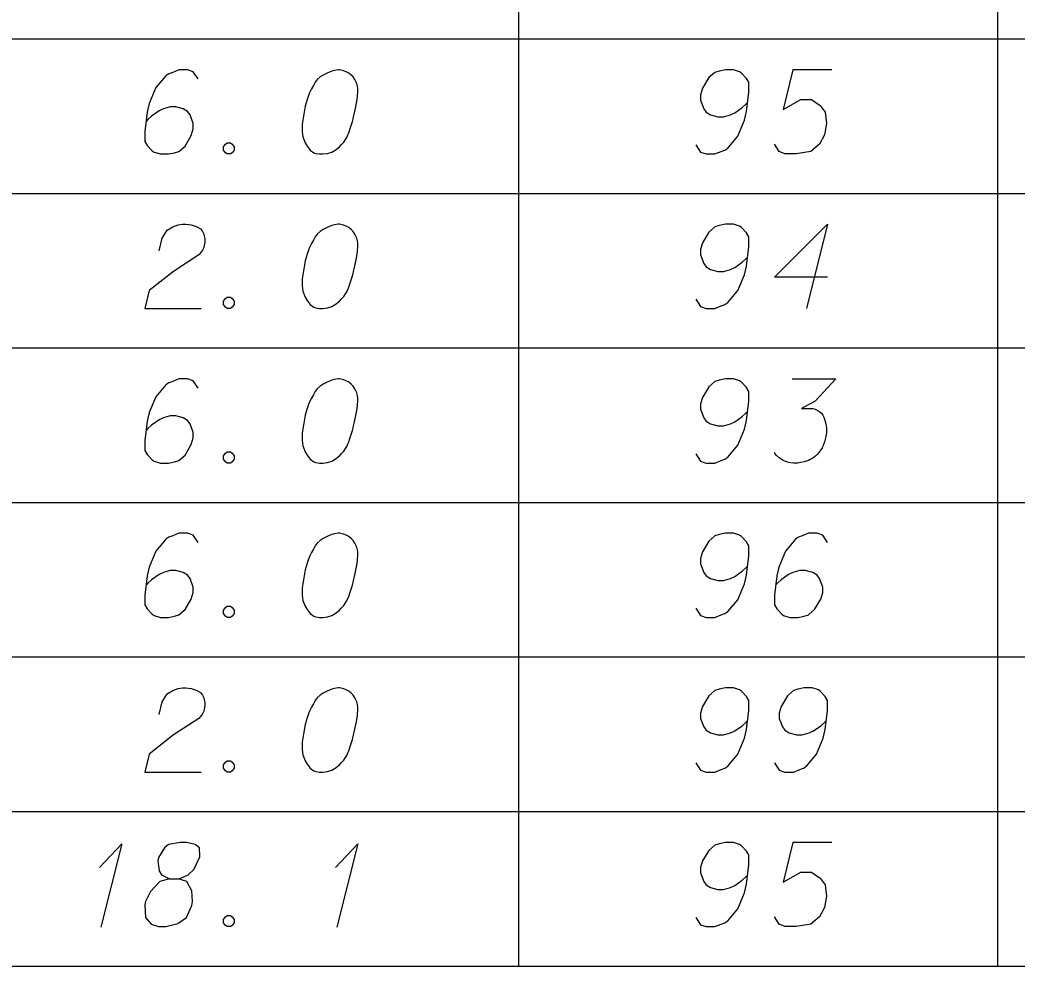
# Model space of a CAD drawing. Extents: x 2074207 to 2076812, y 516372 to 523312.
# Drawn here: x 2076621.8 to 2076678.5, y 517572.2 to 517626.1 of the extents above; entities that cross this region are included whole.
import ezdxf

# ---------------------------------------------------------------- set-up
doc = ezdxf.new("R2010")
doc.units = 0
doc.layers.add('Prop DirtTable_ Soil Test Results - Outline (Minor)', color=7, linetype='Continuous')
doc.layers.add('Prop DirtTable_ Soil Test Results - Tx (Sample Data)', color=7, linetype='Continuous')

msp = doc.modelspace()

# ---------------------------------------------------------------- linework, layer by layer
at = {"layer": 'Prop DirtTable_ Soil Test Results - Outline (Minor)'}
for p, q in [((2076650.154, 517633.83), (2076650.154, 517625.03)), ((2076677.413, 517633.83), (2076677.413, 517625.03)), ((2076260.609, 517625.03), (2076811.903, 517625.03)), ((2076260.609, 517625.03), (2076811.903, 517625.03)), ((2076650.154, 517625.03), (2076650.154, 517616.23)), ((2076677.413, 517625.03), (2076677.413, 517616.23)), ((2076260.609, 517616.23), (2076811.903, 517616.23)), ((2076260.609, 517616.23), (2076811.903, 517616.23)), ((2076650.154, 517616.23), (2076650.154, 517607.43)), ((2076677.413, 517616.23), (2076677.413, 517607.43)), ((2076260.609, 517607.43), (2076811.903, 517607.43)), ((2076260.609, 517607.43), (2076811.903, 517607.43)), ((2076650.154, 517607.43), (2076650.154, 517598.63)), ((2076677.413, 517607.43), (2076677.413, 517598.63)), ((2076260.609, 517598.63), (2076811.903, 517598.63)), ((2076260.609, 517598.63), (2076811.903, 517598.63)), ((2076650.154, 517598.63), (2076650.154, 517589.83)), ((2076677.413, 517598.63), (2076677.413, 517589.83)), ((2076260.609, 517589.83), (2076811.903, 517589.83)), ((2076260.609, 517589.83), (2076811.903, 517589.83)), ((2076650.154, 517589.83), (2076650.154, 517581.03)), ((2076677.413, 517589.83), (2076677.413, 517581.03)), ((2076260.609, 517581.03), (2076811.903, 517581.03)), ((2076260.609, 517581.03), (2076811.903, 517581.03)), ((2076650.154, 517581.03), (2076650.154, 517572.23)), ((2076677.413, 517581.03), (2076677.413, 517572.23)), ((2076260.609, 517572.23), (2076811.903, 517572.23))]:
    msp.add_line(p, q, dxfattribs=at)
at = {"layer": 'Prop DirtTable_ Soil Test Results - Tx (Sample Data)'}
for points in [[(2076631.909, 517622.745), (2076631.627, 517623.16), (2076631.31, 517623.274), (2076630.816, 517623.274), (2076630.463, 517623.122), (2076630.251, 517623.047), (2076630.075, 517622.933), (2076629.511, 517622.253), (2076629.123, 517621.346), (2076629.017, 517620.855), (2076628.876, 517619.759), (2076628.876, 517619.192), (2076629.017, 517618.965), (2076629.299, 517618.663), (2076629.405, 517618.587), (2076629.758, 517618.474), (2076630.216, 517618.474), (2076630.569, 517618.549), (2076630.816, 517618.625), (2076631.169, 517618.927), (2076631.521, 517619.532), (2076631.627, 517619.91), (2076631.627, 517620.212), (2076631.451, 517620.704), (2076631.31, 517620.893), (2076631.063, 517621.044), (2076630.639, 517621.157), (2076630.322, 517621.157), (2076629.934, 517621.044), (2076629.687, 517620.93), (2076629.264, 517620.628), (2076629.052, 517620.439), (2076628.946, 517620.326)], [(2076639.952, 517623.274), (2076639.882, 517623.274), (2076639.67, 517623.236), (2076639.529, 517623.198), (2076639.423, 517623.16), (2076639.247, 517623.085), (2076639.035, 517622.971), (2076638.859, 517622.858), (2076638.682, 517622.707), (2076638.576, 517622.556), (2076638.471, 517622.367), (2076638.365, 517622.178), (2076638.259, 517621.951), (2076638.188, 517621.8), (2076638.118, 517621.573), (2076638.012, 517621.195), (2076637.906, 517620.628), (2076637.836, 517620.174), (2076637.836, 517619.759), (2076637.871, 517619.456), (2076638.012, 517619.116), (2076638.118, 517618.927), (2076638.294, 517618.7), (2076638.506, 517618.549), (2076638.612, 517618.511), (2076638.823, 517618.474), (2076639, 517618.474), (2076639.282, 517618.511), (2076639.529, 517618.587), (2076639.705, 517618.7), (2076639.952, 517618.889), (2076640.058, 517619.003), (2076640.199, 517619.154), (2076640.305, 517619.305), (2076640.375, 517619.419), (2076640.446, 517619.608), (2076640.481, 517619.683), (2076640.552, 517619.872), (2076640.622, 517620.099), (2076640.693, 517620.326), (2076640.728, 517620.477), (2076640.763, 517620.59), (2076640.799, 517620.741), (2076640.869, 517621.082), (2076640.905, 517621.27), (2076640.94, 517621.459), (2076640.975, 517621.724), (2076641.01, 517622.064), (2076641.01, 517622.178), (2076640.975, 517622.329), (2076640.94, 517622.48), (2076640.834, 517622.707), (2076640.728, 517622.858), (2076640.622, 517622.971), (2076640.481, 517623.085), (2076640.34, 517623.16), (2076640.234, 517623.198), (2076640.129, 517623.236), (2076639.952, 517623.274)], [(2076660.236, 517619.003), (2076660.518, 517618.587), (2076660.835, 517618.474), (2076661.329, 517618.474), (2076661.682, 517618.625), (2076661.894, 517618.7), (2076662.07, 517618.814), (2076662.634, 517619.494), (2076663.022, 517620.401), (2076663.128, 517620.893), (2076663.269, 517621.989), (2076663.269, 517622.556), (2076663.128, 517622.782), (2076662.846, 517623.085), (2076662.74, 517623.16), (2076662.387, 517623.274), (2076661.929, 517623.274), (2076661.576, 517623.198), (2076661.329, 517623.122), (2076660.976, 517622.82), (2076660.624, 517622.215), (2076660.518, 517621.837), (2076660.518, 517621.535), (2076660.694, 517621.044), (2076660.835, 517620.855), (2076661.082, 517620.704), (2076661.506, 517620.59), (2076661.823, 517620.59), (2076662.211, 517620.704), (2076662.458, 517620.817), (2076662.881, 517621.119), (2076663.093, 517621.308), (2076663.199, 517621.422)], [(2076667.996, 517623.274), (2076665.774, 517623.274), (2076665.209, 517621.006), (2076666.232, 517621.573), (2076666.832, 517621.573), (2076667.326, 517621.233), (2076667.608, 517620.855), (2076667.679, 517620.212), (2076667.573, 517619.57), (2076667.291, 517619.041), (2076666.797, 517618.625), (2076665.95, 517618.474), (2076665.315, 517618.474), (2076664.998, 517618.625), (2076664.716, 517619.041)], [(2076633.567, 517619.116), (2076633.744, 517619.116), (2076633.849, 517619.041), (2076633.955, 517618.889), (2076633.955, 517618.7), (2076633.849, 517618.549), (2076633.744, 517618.474), (2076633.567, 517618.474), (2076633.461, 517618.549), (2076633.356, 517618.7), (2076633.356, 517618.889), (2076633.461, 517619.041), (2076633.567, 517619.116)], [(2076629.687, 517612.962), (2076629.863, 517613.68), (2076630.146, 517614.133), (2076630.463, 517614.322), (2076630.78, 517614.436), (2076631.027, 517614.474), (2076631.204, 517614.474), (2076631.521, 517614.436), (2076631.733, 517614.36), (2076631.839, 517614.322), (2076632.05, 517614.209), (2076632.156, 517614.058), (2076632.227, 517613.907), (2076632.262, 517613.793), (2076632.297, 517613.642), (2076632.297, 517613.453), (2076632.262, 517613.264), (2076632.227, 517613.151), (2076632.156, 517613), (2076632.05, 517612.848), (2076631.945, 517612.735), (2076630.498, 517611.79), (2076629.123, 517610.694), (2076628.876, 517609.674), (2076632.086, 517609.674)], [(2076639.952, 517614.474), (2076639.882, 517614.474), (2076639.67, 517614.436), (2076639.529, 517614.398), (2076639.423, 517614.36), (2076639.247, 517614.285), (2076639.035, 517614.171), (2076638.859, 517614.058), (2076638.682, 517613.907), (2076638.576, 517613.756), (2076638.471, 517613.567), (2076638.365, 517613.378), (2076638.259, 517613.151), (2076638.188, 517613), (2076638.118, 517612.773), (2076638.012, 517612.395), (2076637.906, 517611.828), (2076637.836, 517611.374), (2076637.836, 517610.959), (2076637.871, 517610.656), (2076638.012, 517610.316), (2076638.118, 517610.127), (2076638.294, 517609.9), (2076638.506, 517609.749), (2076638.612, 517609.711), (2076638.823, 517609.674), (2076639, 517609.674), (2076639.282, 517609.711), (2076639.529, 517609.787), (2076639.705, 517609.9), (2076639.952, 517610.089), (2076640.058, 517610.203), (2076640.199, 517610.354), (2076640.305, 517610.505), (2076640.375, 517610.619), (2076640.446, 517610.808), (2076640.481, 517610.883), (2076640.552, 517611.072), (2076640.622, 517611.299), (2076640.693, 517611.526), (2076640.728, 517611.677), (2076640.763, 517611.79), (2076640.799, 517611.941), (2076640.869, 517612.282), (2076640.905, 517612.47), (2076640.94, 517612.659), (2076640.975, 517612.924), (2076641.01, 517613.264), (2076641.01, 517613.378), (2076640.975, 517613.529), (2076640.94, 517613.68), (2076640.834, 517613.907), (2076640.728, 517614.058), (2076640.622, 517614.171), (2076640.481, 517614.285), (2076640.34, 517614.36), (2076640.234, 517614.398), (2076640.129, 517614.436), (2076639.952, 517614.474)], [(2076660.236, 517610.203), (2076660.518, 517609.787), (2076660.835, 517609.674), (2076661.329, 517609.674), (2076661.682, 517609.825), (2076661.894, 517609.9), (2076662.07, 517610.014), (2076662.634, 517610.694), (2076663.022, 517611.601), (2076663.128, 517612.093), (2076663.269, 517613.189), (2076663.269, 517613.756), (2076663.128, 517613.982), (2076662.846, 517614.285), (2076662.74, 517614.36), (2076662.387, 517614.474), (2076661.929, 517614.474), (2076661.576, 517614.398), (2076661.329, 517614.322), (2076660.976, 517614.02), (2076660.624, 517613.415), (2076660.518, 517613.037), (2076660.518, 517612.735), (2076660.694, 517612.244), (2076660.835, 517612.055), (2076661.082, 517611.904), (2076661.506, 517611.79), (2076661.823, 517611.79), (2076662.211, 517611.904), (2076662.458, 517612.017), (2076662.881, 517612.319), (2076663.093, 517612.508), (2076663.199, 517612.622)], [(2076667.749, 517611.45), (2076664.716, 517611.45), (2076667.749, 517614.474), (2076666.55, 517609.674)], [(2076633.567, 517610.316), (2076633.744, 517610.316), (2076633.849, 517610.241), (2076633.955, 517610.089), (2076633.955, 517609.9), (2076633.849, 517609.749), (2076633.744, 517609.674), (2076633.567, 517609.674), (2076633.461, 517609.749), (2076633.356, 517609.9), (2076633.356, 517610.089), (2076633.461, 517610.241), (2076633.567, 517610.316)], [(2076631.909, 517605.145), (2076631.627, 517605.56), (2076631.31, 517605.674), (2076630.816, 517605.674), (2076630.463, 517605.522), (2076630.251, 517605.447), (2076630.075, 517605.333), (2076629.511, 517604.653), (2076629.123, 517603.746), (2076629.017, 517603.255), (2076628.876, 517602.159), (2076628.876, 517601.592), (2076629.017, 517601.365), (2076629.299, 517601.063), (2076629.405, 517600.987), (2076629.758, 517600.874), (2076630.216, 517600.874), (2076630.569, 517600.949), (2076630.816, 517601.025), (2076631.169, 517601.327), (2076631.521, 517601.932), (2076631.627, 517602.31), (2076631.627, 517602.612), (2076631.451, 517603.104), (2076631.31, 517603.293), (2076631.063, 517603.444), (2076630.639, 517603.557), (2076630.322, 517603.557), (2076629.934, 517603.444), (2076629.687, 517603.33), (2076629.264, 517603.028), (2076629.052, 517602.839), (2076628.946, 517602.726)], [(2076639.952, 517605.674), (2076639.882, 517605.674), (2076639.67, 517605.636), (2076639.529, 517605.598), (2076639.423, 517605.56), (2076639.247, 517605.485), (2076639.035, 517605.371), (2076638.859, 517605.258), (2076638.682, 517605.107), (2076638.576, 517604.956), (2076638.471, 517604.767), (2076638.365, 517604.578), (2076638.259, 517604.351), (2076638.188, 517604.2), (2076638.118, 517603.973), (2076638.012, 517603.595), (2076637.906, 517603.028), (2076637.836, 517602.574), (2076637.836, 517602.159), (2076637.871, 517601.856), (2076638.012, 517601.516), (2076638.118, 517601.327), (2076638.294, 517601.1), (2076638.506, 517600.949), (2076638.612, 517600.911), (2076638.823, 517600.874), (2076639, 517600.874), (2076639.282, 517600.911), (2076639.529, 517600.987), (2076639.705, 517601.1), (2076639.952, 517601.289), (2076640.058, 517601.403), (2076640.199, 517601.554), (2076640.305, 517601.705), (2076640.375, 517601.819), (2076640.446, 517602.008), (2076640.481, 517602.083), (2076640.552, 517602.272), (2076640.622, 517602.499), (2076640.693, 517602.726), (2076640.728, 517602.877), (2076640.763, 517602.99), (2076640.799, 517603.141), (2076640.869, 517603.482), (2076640.905, 517603.67), (2076640.94, 517603.859), (2076640.975, 517604.124), (2076641.01, 517604.464), (2076641.01, 517604.578), (2076640.975, 517604.729), (2076640.94, 517604.88), (2076640.834, 517605.107), (2076640.728, 517605.258), (2076640.622, 517605.371), (2076640.481, 517605.485), (2076640.34, 517605.56), (2076640.234, 517605.598), (2076640.129, 517605.636), (2076639.952, 517605.674)], [(2076660.236, 517601.403), (2076660.518, 517600.987), (2076660.835, 517600.874), (2076661.329, 517600.874), (2076661.682, 517601.025), (2076661.894, 517601.1), (2076662.07, 517601.214), (2076662.634, 517601.894), (2076663.022, 517602.801), (2076663.128, 517603.293), (2076663.269, 517604.389), (2076663.269, 517604.956), (2076663.128, 517605.182), (2076662.846, 517605.485), (2076662.74, 517605.56), (2076662.387, 517605.674), (2076661.929, 517605.674), (2076661.576, 517605.598), (2076661.329, 517605.522), (2076660.976, 517605.22), (2076660.624, 517604.615), (2076660.518, 517604.237), (2076660.518, 517603.935), (2076660.694, 517603.444), (2076660.835, 517603.255), (2076661.082, 517603.104), (2076661.506, 517602.99), (2076661.823, 517602.99), (2076662.211, 517603.104), (2076662.458, 517603.217), (2076662.881, 517603.519), (2076663.093, 517603.708), (2076663.199, 517603.822)], [(2076665.739, 517605.674), (2076668.208, 517605.674), (2076667.044, 517604.389), (2076666.268, 517603.973), (2076666.903, 517603.973), (2076667.044, 517603.935), (2076667.114, 517603.897), (2076667.185, 517603.859), (2076667.255, 517603.822), (2076667.397, 517603.708), (2076667.467, 517603.595), (2076667.538, 517603.482), (2076667.573, 517603.368), (2076667.643, 517603.104), (2076667.679, 517602.877), (2076667.679, 517602.763), (2076667.679, 517602.612), (2076667.643, 517602.385), (2076667.608, 517602.234), (2076667.573, 517602.083), (2076667.538, 517601.97), (2076667.502, 517601.894), (2076667.467, 517601.819), (2076667.432, 517601.743), (2076667.361, 517601.63), (2076667.255, 517601.478), (2076667.15, 517601.365), (2076667.079, 517601.289), (2076666.973, 517601.214), (2076666.867, 517601.138), (2076666.726, 517601.063), (2076666.656, 517601.025), (2076666.409, 517600.949), (2076666.197, 517600.911), (2076666.056, 517600.874), (2076665.809, 517600.874), (2076665.527, 517600.911), (2076665.421, 517600.949), (2076665.315, 517600.987), (2076665.209, 517601.025), (2076665.104, 517601.1), (2076664.998, 517601.176), (2076664.821, 517601.327), (2076664.716, 517601.478)], [(2076633.567, 517601.516), (2076633.744, 517601.516), (2076633.849, 517601.441), (2076633.955, 517601.289), (2076633.955, 517601.1), (2076633.849, 517600.949), (2076633.744, 517600.874), (2076633.567, 517600.874), (2076633.461, 517600.949), (2076633.356, 517601.1), (2076633.356, 517601.289), (2076633.461, 517601.441), (2076633.567, 517601.516)], [(2076631.909, 517596.345), (2076631.627, 517596.76), (2076631.31, 517596.874), (2076630.816, 517596.874), (2076630.463, 517596.722), (2076630.251, 517596.647), (2076630.075, 517596.533), (2076629.511, 517595.853), (2076629.123, 517594.946), (2076629.017, 517594.455), (2076628.876, 517593.359), (2076628.876, 517592.792), (2076629.017, 517592.565), (2076629.299, 517592.263), (2076629.405, 517592.187), (2076629.758, 517592.074), (2076630.216, 517592.074), (2076630.569, 517592.149), (2076630.816, 517592.225), (2076631.169, 517592.527), (2076631.521, 517593.132), (2076631.627, 517593.51), (2076631.627, 517593.812), (2076631.451, 517594.304), (2076631.31, 517594.493), (2076631.063, 517594.644), (2076630.639, 517594.757), (2076630.322, 517594.757), (2076629.934, 517594.644), (2076629.687, 517594.53), (2076629.264, 517594.228), (2076629.052, 517594.039), (2076628.946, 517593.926)], [(2076639.952, 517596.874), (2076639.882, 517596.874), (2076639.67, 517596.836), (2076639.529, 517596.798), (2076639.423, 517596.76), (2076639.247, 517596.685), (2076639.035, 517596.571), (2076638.859, 517596.458), (2076638.682, 517596.307), (2076638.576, 517596.156), (2076638.471, 517595.967), (2076638.365, 517595.778), (2076638.259, 517595.551), (2076638.188, 517595.4), (2076638.118, 517595.173), (2076638.012, 517594.795), (2076637.906, 517594.228), (2076637.836, 517593.774), (2076637.836, 517593.359), (2076637.871, 517593.056), (2076638.012, 517592.716), (2076638.118, 517592.527), (2076638.294, 517592.3), (2076638.506, 517592.149), (2076638.612, 517592.111), (2076638.823, 517592.074), (2076639, 517592.074), (2076639.282, 517592.111), (2076639.529, 517592.187), (2076639.705, 517592.3), (2076639.952, 517592.489), (2076640.058, 517592.603), (2076640.199, 517592.754), (2076640.305, 517592.905), (2076640.375, 517593.019), (2076640.446, 517593.208), (2076640.481, 517593.283), (2076640.552, 517593.472), (2076640.622, 517593.699), (2076640.693, 517593.926), (2076640.728, 517594.077), (2076640.763, 517594.19), (2076640.799, 517594.341), (2076640.869, 517594.682), (2076640.905, 517594.87), (2076640.94, 517595.059), (2076640.975, 517595.324), (2076641.01, 517595.664), (2076641.01, 517595.778), (2076640.975, 517595.929), (2076640.94, 517596.08), (2076640.834, 517596.307), (2076640.728, 517596.458), (2076640.622, 517596.571), (2076640.481, 517596.685), (2076640.34, 517596.76), (2076640.234, 517596.798), (2076640.129, 517596.836), (2076639.952, 517596.874)], [(2076660.236, 517592.603), (2076660.518, 517592.187), (2076660.835, 517592.074), (2076661.329, 517592.074), (2076661.682, 517592.225), (2076661.894, 517592.3), (2076662.07, 517592.414), (2076662.634, 517593.094), (2076663.022, 517594.001), (2076663.128, 517594.493), (2076663.269, 517595.589), (2076663.269, 517596.156), (2076663.128, 517596.382), (2076662.846, 517596.685), (2076662.74, 517596.76), (2076662.387, 517596.874), (2076661.929, 517596.874), (2076661.576, 517596.798), (2076661.329, 517596.722), (2076660.976, 517596.42), (2076660.624, 517595.815), (2076660.518, 517595.437), (2076660.518, 517595.135), (2076660.694, 517594.644), (2076660.835, 517594.455), (2076661.082, 517594.304), (2076661.506, 517594.19), (2076661.823, 517594.19), (2076662.211, 517594.304), (2076662.458, 517594.417), (2076662.881, 517594.719), (2076663.093, 517594.908), (2076663.199, 517595.022)], [(2076667.749, 517596.345), (2076667.467, 517596.76), (2076667.15, 517596.874), (2076666.656, 517596.874), (2076666.303, 517596.722), (2076666.091, 517596.647), (2076665.915, 517596.533), (2076665.351, 517595.853), (2076664.963, 517594.946), (2076664.857, 517594.455), (2076664.716, 517593.359), (2076664.716, 517592.792), (2076664.857, 517592.565), (2076665.139, 517592.263), (2076665.245, 517592.187), (2076665.598, 517592.074), (2076666.056, 517592.074), (2076666.409, 517592.149), (2076666.656, 517592.225), (2076667.009, 517592.527), (2076667.361, 517593.132), (2076667.467, 517593.51), (2076667.467, 517593.812), (2076667.291, 517594.304), (2076667.15, 517594.493), (2076666.903, 517594.644), (2076666.479, 517594.757), (2076666.162, 517594.757), (2076665.774, 517594.644), (2076665.527, 517594.53), (2076665.104, 517594.228), (2076664.892, 517594.039), (2076664.786, 517593.926)], [(2076633.567, 517592.716), (2076633.744, 517592.716), (2076633.849, 517592.641), (2076633.955, 517592.489), (2076633.955, 517592.3), (2076633.849, 517592.149), (2076633.744, 517592.074), (2076633.567, 517592.074), (2076633.461, 517592.149), (2076633.356, 517592.3), (2076633.356, 517592.489), (2076633.461, 517592.641), (2076633.567, 517592.716)], [(2076629.687, 517586.562), (2076629.863, 517587.28), (2076630.146, 517587.733), (2076630.463, 517587.922), (2076630.78, 517588.036), (2076631.027, 517588.074), (2076631.204, 517588.074), (2076631.521, 517588.036), (2076631.733, 517587.96), (2076631.839, 517587.922), (2076632.05, 517587.809), (2076632.156, 517587.658), (2076632.227, 517587.507), (2076632.262, 517587.393), (2076632.297, 517587.242), (2076632.297, 517587.053), (2076632.262, 517586.864), (2076632.227, 517586.751), (2076632.156, 517586.6), (2076632.05, 517586.448), (2076631.945, 517586.335), (2076630.498, 517585.39), (2076629.123, 517584.294), (2076628.876, 517583.274), (2076632.086, 517583.274)], [(2076639.952, 517588.074), (2076639.882, 517588.074), (2076639.67, 517588.036), (2076639.529, 517587.998), (2076639.423, 517587.96), (2076639.247, 517587.885), (2076639.035, 517587.771), (2076638.859, 517587.658), (2076638.682, 517587.507), (2076638.576, 517587.356), (2076638.471, 517587.167), (2076638.365, 517586.978), (2076638.259, 517586.751), (2076638.188, 517586.6), (2076638.118, 517586.373), (2076638.012, 517585.995), (2076637.906, 517585.428), (2076637.836, 517584.974), (2076637.836, 517584.559), (2076637.871, 517584.256), (2076638.012, 517583.916), (2076638.118, 517583.727), (2076638.294, 517583.5), (2076638.506, 517583.349), (2076638.612, 517583.311), (2076638.823, 517583.274), (2076639, 517583.274), (2076639.282, 517583.311), (2076639.529, 517583.387), (2076639.705, 517583.5), (2076639.952, 517583.689), (2076640.058, 517583.803), (2076640.199, 517583.954), (2076640.305, 517584.105), (2076640.375, 517584.219), (2076640.446, 517584.408), (2076640.481, 517584.483), (2076640.552, 517584.672), (2076640.622, 517584.899), (2076640.693, 517585.126), (2076640.728, 517585.277), (2076640.763, 517585.39), (2076640.799, 517585.541), (2076640.869, 517585.882), (2076640.905, 517586.07), (2076640.94, 517586.259), (2076640.975, 517586.524), (2076641.01, 517586.864), (2076641.01, 517586.978), (2076640.975, 517587.129), (2076640.94, 517587.28), (2076640.834, 517587.507), (2076640.728, 517587.658), (2076640.622, 517587.771), (2076640.481, 517587.885), (2076640.34, 517587.96), (2076640.234, 517587.998), (2076640.129, 517588.036), (2076639.952, 517588.074)], [(2076660.236, 517583.803), (2076660.518, 517583.387), (2076660.835, 517583.274), (2076661.329, 517583.274), (2076661.682, 517583.425), (2076661.894, 517583.5), (2076662.07, 517583.614), (2076662.634, 517584.294), (2076663.022, 517585.201), (2076663.128, 517585.693), (2076663.269, 517586.789), (2076663.269, 517587.356), (2076663.128, 517587.582), (2076662.846, 517587.885), (2076662.74, 517587.96), (2076662.387, 517588.074), (2076661.929, 517588.074), (2076661.576, 517587.998), (2076661.329, 517587.922), (2076660.976, 517587.62), (2076660.624, 517587.015), (2076660.518, 517586.637), (2076660.518, 517586.335), (2076660.694, 517585.844), (2076660.835, 517585.655), (2076661.082, 517585.504), (2076661.506, 517585.39), (2076661.823, 517585.39), (2076662.211, 517585.504), (2076662.458, 517585.617), (2076662.881, 517585.919), (2076663.093, 517586.108), (2076663.199, 517586.222)], [(2076664.716, 517583.803), (2076664.998, 517583.387), (2076665.315, 517583.274), (2076665.809, 517583.274), (2076666.162, 517583.425), (2076666.374, 517583.5), (2076666.55, 517583.614), (2076667.114, 517584.294), (2076667.502, 517585.201), (2076667.608, 517585.693), (2076667.749, 517586.789), (2076667.749, 517587.356), (2076667.608, 517587.582), (2076667.326, 517587.885), (2076667.22, 517587.96), (2076666.867, 517588.074), (2076666.409, 517588.074), (2076666.056, 517587.998), (2076665.809, 517587.922), (2076665.456, 517587.62), (2076665.104, 517587.015), (2076664.998, 517586.637), (2076664.998, 517586.335), (2076665.174, 517585.844), (2076665.315, 517585.655), (2076665.562, 517585.504), (2076665.986, 517585.39), (2076666.303, 517585.39), (2076666.691, 517585.504), (2076666.938, 517585.617), (2076667.361, 517585.919), (2076667.573, 517586.108), (2076667.679, 517586.222)], [(2076633.567, 517583.916), (2076633.744, 517583.916), (2076633.849, 517583.841), (2076633.955, 517583.689), (2076633.955, 517583.5), (2076633.849, 517583.349), (2076633.744, 517583.274), (2076633.567, 517583.274), (2076633.461, 517583.349), (2076633.356, 517583.5), (2076633.356, 517583.689), (2076633.461, 517583.841), (2076633.567, 517583.916)], [(2076626.3, 517577.837), (2076627.57, 517579.198), (2076626.371, 517574.436)], [(2076630.287, 517577.195), (2076630.78, 517577.195), (2076630.922, 517577.233), (2076631.345, 517577.422), (2076631.662, 517577.724), (2076632.015, 517578.442), (2076631.98, 517578.971), (2076631.733, 517579.16), (2076631.239, 517579.274), (2076630.886, 517579.274), (2076630.216, 517579.16), (2076630.004, 517578.971), (2076629.652, 517578.404), (2076629.616, 517578.215), (2076629.687, 517577.648), (2076629.828, 517577.422), (2076630.287, 517577.195), (2076629.722, 517577.044), (2076629.193, 517576.477), (2076628.911, 517575.91), (2076628.876, 517575.721), (2076628.911, 517575.003), (2076629.228, 517574.625), (2076629.652, 517574.474), (2076630.075, 517574.474), (2076630.745, 517574.663), (2076631.239, 517575.003), (2076631.557, 517575.683), (2076631.592, 517575.91), (2076631.557, 517576.515), (2076631.274, 517577.044), (2076630.78, 517577.195)], [(2076639.74, 517577.837), (2076641.01, 517579.198), (2076639.811, 517574.436)], [(2076660.236, 517575.003), (2076660.518, 517574.587), (2076660.835, 517574.474), (2076661.329, 517574.474), (2076661.682, 517574.625), (2076661.894, 517574.7), (2076662.07, 517574.814), (2076662.634, 517575.494), (2076663.022, 517576.401), (2076663.128, 517576.893), (2076663.269, 517577.989), (2076663.269, 517578.556), (2076663.128, 517578.782), (2076662.846, 517579.085), (2076662.74, 517579.16), (2076662.387, 517579.274), (2076661.929, 517579.274), (2076661.576, 517579.198), (2076661.329, 517579.122), (2076660.976, 517578.82), (2076660.624, 517578.215), (2076660.518, 517577.837), (2076660.518, 517577.535), (2076660.694, 517577.044), (2076660.835, 517576.855), (2076661.082, 517576.704), (2076661.506, 517576.59), (2076661.823, 517576.59), (2076662.211, 517576.704), (2076662.458, 517576.817), (2076662.881, 517577.119), (2076663.093, 517577.308), (2076663.199, 517577.422)], [(2076667.996, 517579.274), (2076665.774, 517579.274), (2076665.209, 517577.006), (2076666.232, 517577.573), (2076666.832, 517577.573), (2076667.326, 517577.233), (2076667.608, 517576.855), (2076667.679, 517576.212), (2076667.573, 517575.57), (2076667.291, 517575.041), (2076666.797, 517574.625), (2076665.95, 517574.474), (2076665.315, 517574.474), (2076664.998, 517574.625), (2076664.716, 517575.041)], [(2076633.567, 517575.116), (2076633.744, 517575.116), (2076633.849, 517575.041), (2076633.955, 517574.889), (2076633.955, 517574.7), (2076633.849, 517574.549), (2076633.744, 517574.474), (2076633.567, 517574.474), (2076633.461, 517574.549), (2076633.356, 517574.7), (2076633.356, 517574.889), (2076633.461, 517575.041), (2076633.567, 517575.116)]]:
    msp.add_lwpolyline(points, dxfattribs=at)

doc.saveas('drawing.dxf')
